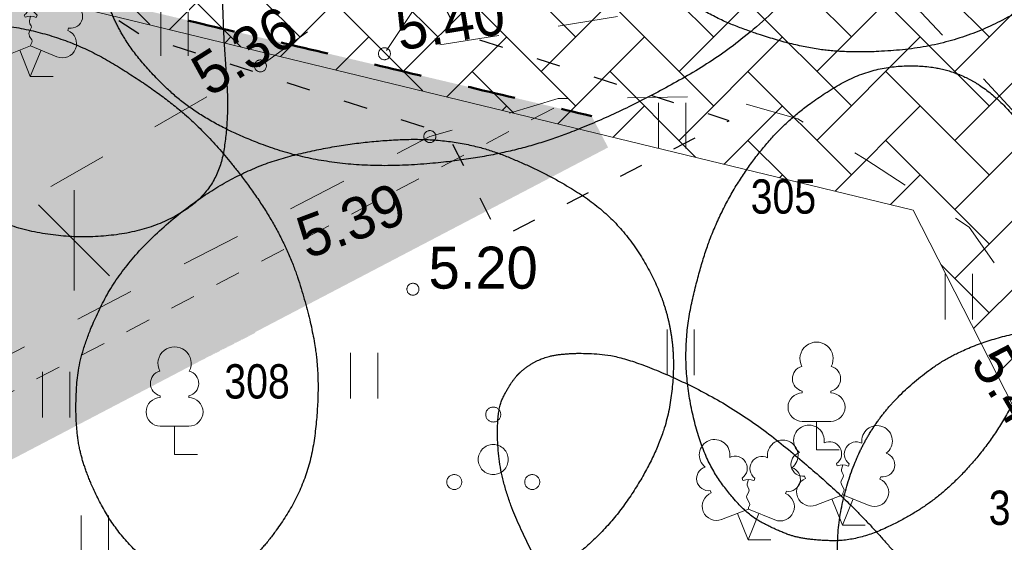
# Model space of a CAD drawing. Header units: metres. Extents: x 538891 to 1080079, y 6588829 to 13178720.
# Tile 430 of 656: x 540007 to 540023, y 6589155 to 6589164. Entities that reach past the tile are written whole.
import ezdxf

# ---------------------------------------------------------------- set-up
doc = ezdxf.new("R2010")
doc.units = ezdxf.units.M
doc.header["$LTSCALE"] = 0.4
for name, pattern in [('Kaitsepiire', [2.5, 1, -1.5]), ('KRUUSKILL', [5, 2.5, -2.5]), ('VW-01 Short Dashed', [2.116125, 1.058062, -1.058062]), ('VW-02 Medium Dashed', [4, 2, -2])]:
    doc.linetypes.add(name, pattern=pattern)
for name, color, linetype in [('DENDRO', 7, 'Continuous'), ('GEO', 7, 'Continuous'), ('KINO_ASENDIPLAAN', 7, 'Continuous'), ('KINO_PINNAKATTED 2', 7, 'Continuous'), ('KINO_TAIMESTIK', 7, 'Continuous'), ('KINO_VÄIKEEHITISED', 7, 'Continuous'), ('TEED. LIIKLUS JA TEERAJATISED', 7, 'Continuous')]:
    doc.layers.add(name, color=color, linetype=linetype)
doc.styles.add('Arial Narrow', font='ARIALN.TTF')
doc.styles.add('HK Explorer Book', font='txt')

# ---------------------------------------------------------------- blocks, each defined once
blk = doc.blocks.new('Landscape Area-220')
at = {"color": 254, "linetype": 'Continuous'}
blk.add_solid([(0, 0), (-0.885, -0.465), (0, 0), (0.005, -0.01)], dxfattribs=at)
blk = doc.blocks.new('Landscape Area-221')
at = {"linetype": 'Continuous', "lineweight": 0}
blk.add_hatch(color=254, dxfattribs=at).paths.add_polyline_path([(0, 0), (-0.273, 0.522), (-0.882, 0.668), (-131.852, -67.839), (-131.389, -68.725), (0, 0)])
blk = doc.blocks.new('LEHTP2')
at = {"color": 252, "linetype": 'Continuous', "lineweight": 9, "true_color": 0x888888}
for p, q in [((-0.17, 1.98), (-0.2, 2.05)), ((0.2, 1.97), (0.23, 2.05)), ((-1.23, 1.56), (-1.26, 1.64)), ((1.25, 1.54), (1.28, 1.62)), ((-0.88, 0.67), (0.01, 1.02)), ((0.01, 1.02), (0.89, 0.66)), ((0, 0), (-0.35, 0.88)), ((0, 0), (0.36, 0.88)), ((0.76, 0), (0, 0))]:
    blk.add_line(p, q, dxfattribs=at)
at = {"color": 252, "linetype": 'Continuous', "lineweight": 9, "true_color": 0x888888, "flags": 128}
blk.add_lwpolyline([(0.01, 2.01), (-0.03, 1.86), (-0.03, 1.82), (-0.01, 1.76), (0.03, 1.69), (0.04, 1.65), (0.01, 1.58), (-0.04, 1.48), (-0.05, 1.43), (-0.04, 1.4), (-0.02, 1.34), (0.05, 1.22), (0.06, 1.18), (0.05, 1.14), (0.02, 1.07), (0.01, 1.02)], dxfattribs=at)
at = {"color": 252, "linetype": 'Continuous', "lineweight": 9, "true_color": 0x888888}
for centre, radius, start, end in [((-1.114, 2.828), 0.512, 111.5027, 232.5173), ((-1.114, 2.828), 0.512, 350.4856, 111.5002), ((1.158, 2.811), 0.512, 67.6168, 188.6314), ((1.158, 2.811), 0.512, 306.5997, 67.6143), ((-0.429, 2.384), 0.403, 305.1345, 116.705), ((0.465, 2.377), 0.403, 62.412, 233.9825), ((-1.312, 2.036), 0.403, 106.2979, 277.8684), ((1.344, 2.015), 0.403, 261.2486, 72.8191), ((0.008, 1.535), 0.475, 66.7655, 111.5015), ((-1.053, 1.117), 0.475, 111.5014, 291.5004), ((1.07, 1.101), 0.475, 247.6166, 67.6155)]:
    blk.add_arc(centre, radius, start, end, dxfattribs=at)
blk = doc.blocks.new('LEHTP1')
at = {"color": 252, "linetype": 'Continuous', "lineweight": 9, "true_color": 0x888888}
for p, q in [((-0.48, 1.96), (-0.48, 1.9)), ((0.48, 1.96), (0.48, 1.9)), ((0.48, 0.95), (-0.48, 0.95)), ((0, 0), (0, 0.95)), ((0.76, 0), (0, 0))]:
    blk.add_line(p, q, dxfattribs=at)
for centre, radius, start, end in [((0, 3.04), 0.554, 332.5799, 207.4201), ((-0.38, 2.375), 0.425, 105.2441, 257.079), ((0.38, 2.375), 0.425, 282.921, 74.7559), ((-0.475, 1.425), 0.475, 90, 270), ((0.475, 1.425), 0.475, 270, 90)]:
    blk.add_arc(centre, radius, start, end, dxfattribs=at)
blk = doc.blocks.new('PQQSAS')
at = {"color": 252, "linetype": 'Continuous', "lineweight": 9, "true_color": 0x888888, "flags": 128}
for points in [[(0.25, 1.5), (0.249, 1.475), (0.245, 1.451), (0.239, 1.427), (0.231, 1.404), (0.22, 1.382), (0.208, 1.361), (0.193, 1.341), (0.177, 1.323), (0.159, 1.307), (0.139, 1.292), (0.118, 1.28), (0.096, 1.269), (0.073, 1.261), (0.049, 1.255), (0.025, 1.251), (0, 1.25), (-0.025, 1.251), (-0.049, 1.255), (-0.073, 1.261), (-0.096, 1.269), (-0.118, 1.28), (-0.139, 1.292), (-0.159, 1.307), (-0.177, 1.323), (-0.193, 1.341), (-0.208, 1.361), (-0.22, 1.382), (-0.231, 1.404), (-0.239, 1.427), (-0.245, 1.451), (-0.249, 1.475), (-0.25, 1.5), (-0.249, 1.525), (-0.245, 1.549), (-0.239, 1.573), (-0.231, 1.596), (-0.22, 1.618), (-0.208, 1.639), (-0.193, 1.659), (-0.177, 1.677), (-0.159, 1.693), (-0.139, 1.708), (-0.118, 1.72), (-0.096, 1.731), (-0.073, 1.739), (-0.049, 1.745), (-0.025, 1.749), (0, 1.75), (0.025, 1.749), (0.049, 1.745), (0.073, 1.739), (0.096, 1.731), (0.118, 1.72), (0.139, 1.708), (0.159, 1.693), (0.177, 1.677), (0.193, 1.659), (0.208, 1.639), (0.22, 1.618), (0.231, 1.596), (0.239, 1.573), (0.245, 1.549), (0.249, 1.525)], [(0.5, 0), (0.498, -0.049), (0.49, -0.098), (0.478, -0.145), (0.462, -0.191), (0.441, -0.236), (0.416, -0.278), (0.387, -0.317), (0.354, -0.354), (0.317, -0.387), (0.278, -0.416), (0.236, -0.441), (0.191, -0.462), (0.145, -0.478), (0.098, -0.49), (0.049, -0.498), (0, -0.5), (-0.049, -0.498), (-0.098, -0.49), (-0.145, -0.478), (-0.191, -0.462), (-0.236, -0.441), (-0.278, -0.416), (-0.317, -0.387), (-0.354, -0.354), (-0.387, -0.317), (-0.416, -0.278), (-0.441, -0.236), (-0.462, -0.191), (-0.478, -0.145), (-0.49, -0.098), (-0.498, -0.049), (-0.5, 0), (-0.498, 0.049), (-0.49, 0.098), (-0.478, 0.145), (-0.462, 0.191), (-0.441, 0.236), (-0.416, 0.278), (-0.387, 0.317), (-0.354, 0.354), (-0.317, 0.387), (-0.278, 0.416), (-0.236, 0.441), (-0.191, 0.462), (-0.145, 0.478), (-0.098, 0.49), (-0.049, 0.498), (0, 0.5), (0.049, 0.498), (0.098, 0.49), (0.145, 0.478), (0.191, 0.462), (0.236, 0.441), (0.278, 0.416), (0.317, 0.387), (0.354, 0.354), (0.387, 0.317), (0.416, 0.278), (0.441, 0.236), (0.462, 0.191), (0.478, 0.145), (0.49, 0.098), (0.498, 0.049)], [(-1.05, -0.75), (-1.051, -0.775), (-1.055, -0.799), (-1.061, -0.823), (-1.069, -0.846), (-1.08, -0.868), (-1.092, -0.889), (-1.107, -0.909), (-1.123, -0.927), (-1.141, -0.943), (-1.161, -0.958), (-1.182, -0.97), (-1.204, -0.981), (-1.227, -0.989), (-1.251, -0.995), (-1.275, -0.999), (-1.3, -1), (-1.325, -0.999), (-1.349, -0.995), (-1.373, -0.989), (-1.396, -0.981), (-1.418, -0.97), (-1.439, -0.958), (-1.459, -0.943), (-1.477, -0.927), (-1.493, -0.909), (-1.508, -0.889), (-1.52, -0.868), (-1.531, -0.846), (-1.539, -0.823), (-1.545, -0.799), (-1.549, -0.775), (-1.55, -0.75), (-1.549, -0.725), (-1.545, -0.701), (-1.539, -0.677), (-1.531, -0.654), (-1.52, -0.632), (-1.508, -0.611), (-1.493, -0.591), (-1.477, -0.573), (-1.459, -0.557), (-1.439, -0.542), (-1.418, -0.53), (-1.396, -0.519), (-1.373, -0.511), (-1.349, -0.505), (-1.325, -0.501), (-1.3, -0.5), (-1.275, -0.501), (-1.251, -0.505), (-1.227, -0.511), (-1.204, -0.519), (-1.182, -0.53), (-1.161, -0.542), (-1.141, -0.557), (-1.123, -0.573), (-1.107, -0.591), (-1.092, -0.611), (-1.08, -0.632), (-1.069, -0.654), (-1.061, -0.677), (-1.055, -0.701), (-1.051, -0.725)], [(1.55, -0.75), (1.549, -0.775), (1.545, -0.799), (1.539, -0.823), (1.531, -0.846), (1.52, -0.868), (1.508, -0.889), (1.493, -0.909), (1.477, -0.927), (1.459, -0.943), (1.439, -0.958), (1.418, -0.97), (1.396, -0.981), (1.373, -0.989), (1.349, -0.995), (1.325, -0.999), (1.3, -1), (1.275, -0.999), (1.251, -0.995), (1.227, -0.989), (1.204, -0.981), (1.182, -0.97), (1.161, -0.958), (1.141, -0.943), (1.123, -0.927), (1.107, -0.909), (1.092, -0.889), (1.08, -0.868), (1.069, -0.846), (1.061, -0.823), (1.055, -0.799), (1.051, -0.775), (1.05, -0.75), (1.051, -0.725), (1.055, -0.701), (1.061, -0.677), (1.069, -0.654), (1.08, -0.632), (1.092, -0.611), (1.107, -0.591), (1.123, -0.573), (1.141, -0.557), (1.161, -0.542), (1.182, -0.53), (1.204, -0.519), (1.227, -0.511), (1.251, -0.505), (1.275, -0.501), (1.3, -0.5), (1.325, -0.501), (1.349, -0.505), (1.373, -0.511), (1.396, -0.519), (1.418, -0.53), (1.439, -0.542), (1.459, -0.557), (1.477, -0.573), (1.493, -0.591), (1.508, -0.611), (1.52, -0.632), (1.531, -0.654), (1.539, -0.677), (1.545, -0.701), (1.549, -0.725)]]:
    blk.add_lwpolyline(points, close=True, dxfattribs=at)
blk = doc.blocks.new('HEIN')
at = {"color": 7, "linetype": 'Continuous', "lineweight": 9}
for p, q in [((-0.455, 0.761), (-0.455, -0.761)), ((0.455, 0.761), (0.455, -0.761))]:
    blk.add_line(p, q, dxfattribs=at)

msp = doc.modelspace()

# ---------------------------------------------------------------- hatches: boundary and pattern name
at = {"layer": 'KINO_PINNAKATTED 2', "linetype": 'Continuous', "lineweight": 0, "true_color": 0xdbccc4}
h = msp.add_hatch(color=254, dxfattribs=at)
h.paths.add_polyline_path([(539967.0537, 6589211.4088), (539962.2785, 6589208.9716), (539960.1138, 6589213.2128), (539960.1574, 6589213.3473), (539960.4697, 6589214.5825), (539957.6024, 6589213.1153), (539951.9214, 6589190.9537), (539951.9214, 6589190.9537), (539948.0999, 6589176.047), (539935.7422, 6589169.7397), (539935.7422, 6589169.7397), (539931.3068, 6589167.532), (539932.6288, 6589165.0519), (539947.1922, 6589172.4705), (539943.3726, 6589157.5796), (539932.7799, 6589152.1729), (539934.035, 6589149.7139), (539942.3482, 6589153.957), (539934.5152, 6589123.4149), (539912.8264, 6589112.0702), (539902.6168, 6589132.0734), (539901.5693, 6589131.5387), (539911.7845, 6589111.5252), (539898.8503, 6589104.7597), (539879.4769, 6589142.717), (539891.922, 6589149.0906), (539891.1946, 6589148.7193), (539890.5899, 6589149.9039), (539891.7748, 6589150.5087), (539892.3792, 6589149.3247), (539892.4679, 6589149.3701), (539900.9646, 6589132.7233), (539902.0122, 6589133.258), (539902.3164, 6589132.662), (539901.9667, 6589133.3471), (539932.6722, 6589149.0192), (539928.1215, 6589157.9349), (539933.2164, 6589160.5354), (539929.3159, 6589168.1774), (539930.6785, 6589168.8729), (539933.7737, 6589170.4527), (539926.6682, 6589184.3741), (539923.5728, 6589182.7942), (539928.7283, 6589172.6939), (539930.0284, 6589170.1466), (539925.2524, 6589167.7089), (539925.2978, 6589167.6198), (539920.4324, 6589165.1365), (539920.4324, 6589165.1365), (539917.2482, 6589163.5113), (539916.6628, 6589164.6579), (539910.3833, 6589161.4528), (539910.9686, 6589160.3061), (539904.5105, 6589157.0099), (539903.9258, 6589158.1569), (539894.1454, 6589153.165), (539890.8302, 6589159.6604), (539887.9627, 6589158.1968), (539891.8632, 6589150.5547), (539878.8635, 6589143.9188), (539875.59, 6589150.3324), (539874.692, 6589149.874), (539858.3249, 6589181.7138), (539870.9536, 6589188.1594), (539870.3464, 6589189.3428), (539856.8347, 6589182.4464), (539846.4252, 6589202.8212), (539859.9462, 6589209.7224), (539859.2512, 6589211.084), (539845.7366, 6589204.1706), (539823.2475, 6589248.2518), (539838.1247, 6589255.8451), (539859.9649, 6589213.0517), (539861.0759, 6589213.6249), (539839.2375, 6589256.4112), (539853.9616, 6589263.9128), (539860.1934, 6589251.703), (539861.4209, 6589252.3295), (539855.9412, 6589263.0656), (539918.3983, 6589294.9445), (539917.4891, 6589296.7252), (539909.8614, 6589292.8329), (539911.2717, 6589298.5181), (539909.7981, 6589298.5207), (539908.1735, 6589291.9714), (539857.1265, 6589265.917), (539856.3685, 6589267.4022), (539809.1504, 6589243.3021), (539810.0597, 6589241.5207), (539814.0524, 6589243.5586), (539825.8172, 6589238.7979), (539856.3911, 6589178.8962), (539857.2889, 6589179.3545), (539874.2092, 6589146.4386), (539875.0979, 6589146.8972), (539897.078, 6589103.8327), (539883.238, 6589096.5935), (539884.6809, 6589093.9634), (539900.4644, 6589102.1187), (540015.6515, 6589162.4696), (540002.6107, 6589165.5585), (540005.2683, 6589160.4235), (539958.3253, 6589135.8241), (539947.6806, 6589156.6795), (539959.0325, 6589162.4735), (539960.5288, 6589163.2373), (539960.5288, 6589163.2373), (539971.4851, 6589168.8293), (539973.2657, 6589169.7382), (539973.2657, 6589169.7382), (539984.2214, 6589175.33), (539986.0026, 6589176.2391), (539986.0026, 6589176.2391), (539994.7645, 6589180.7112), (539993.5098, 6589183.1695), (539975.9966, 6589174.2307), (539970.7504, 6589184.5092), (539988.2636, 6589193.448), (539987.659, 6589194.6326), (539971.4642, 6589186.3667), (539965.6133, 6589197.83), (539964.3841, 6589197.2024), (539970.2348, 6589185.7393), (539951.0404, 6589175.9424), (539950.7342, 6589176.5425), (539954.7971, 6589192.1738), (539954.8709, 6589192.4591), (539981.7628, 6589206.1848), (539981.1581, 6589207.3694), (539974.7897, 6589204.1189), (539972.1882, 6589209.213), (539970.5972, 6589208.401), (539969.297, 6589210.9484), (539967.7049, 6589210.1357)])
h.paths.add_polyline_path([(539908.4323, 6589141.4636), (539909.778, 6589138.8272), (539914.6437, 6589141.3106), (539913.2977, 6589143.9469)])
h.paths.add_polyline_path([(539968.1067, 6589205.6366), (539966.1583, 6589209.455), (539962.8831, 6589207.787), (539963.5332, 6589206.5133), (539960.349, 6589204.8881), (539963.6449, 6589198.4306), (539966.9182, 6589200.1013), (539973.2866, 6589203.3517), (539971.2909, 6589207.2619)])
h.paths.add_polyline_path([(539924.9602, 6589164.3488), (539921.6869, 6589162.6781), (539923.0325, 6589160.0417), (539926.3058, 6589161.7123)])
h.paths.add_polyline_path([(539901.8161, 6589134.7634), (539906.6828, 6589137.2474), (539904.037, 6589142.4312), (539899.1702, 6589139.9472)])
h.paths.add_polyline_path([(539974.8125, 6589173.6264), (539969.5659, 6589183.9046), (539951.6451, 6589174.7578), (539956.8912, 6589164.4793)])
h.paths.add_polyline_path([(539946.7091, 6589161.0569), (539946.6885, 6589160.8773), (539947.3386, 6589159.6036), (539955.3882, 6589163.7122), (539950.7933, 6589172.7176), (539949.6034, 6589172.1103), (539949.5452, 6589171.9683)])
h.paths.add_polyline_path([(539917.2687, 6589155.6066), (539918.6143, 6589152.9702), (539925.0718, 6589156.2661), (539923.7262, 6589158.9025)])
h.paths.add_polyline_path([(539905.1819, 6589147.832), (539906.5275, 6589145.1955), (539912.985, 6589148.4915), (539911.6394, 6589151.1279)])
h.paths.add_polyline_path([(539910.2956, 6589153.5407), (539913.5689, 6589155.2114), (539912.2233, 6589157.8478), (539908.95, 6589156.1771)])
h.paths.add_polyline_path([(539815.7403, 6589244.4201), (539824.8186, 6589240.7544), (539821.4581, 6589247.3385)])
h.paths.add_polyline_path([(539953.3771, 6589140.0196), (539945.4996, 6589155.4534), (539945.3405, 6589155.3728), (539937.5517, 6589125.0032), (539956.0917, 6589134.7009)])
h.paths.add_polyline_path([(539899.4864, 6589151.3469), (539896.2131, 6589149.6762), (539897.5587, 6589147.0398), (539900.832, 6589148.7105)])
h.paths.add_polyline_path([(539920.5185, 6589149.2378), (539921.8648, 6589146.6018), (539921.8648, 6589146.6018), (539922.5149, 6589145.3281), (539928.9724, 6589148.624), (539928.2768, 6589149.9868), (539926.6843, 6589149.1739), (539926.0339, 6589150.4475), (539924.4425, 6589149.6352), (539923.1423, 6589152.1826), (539919.869, 6589150.5119), (539920.5191, 6589149.2382)])
at = {"layer": 'TEED. LIIKLUS JA TEERAJATISED', "linetype": 'Continuous', "lineweight": 5}
h = msp.add_hatch(dxfattribs=at)
h.set_pattern_fill('AR-HBONE', style=0, pattern_type=2)
h.set_pattern_definition([(45, (0, 0), (0, 1.1494727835), [2.4384, -0.8128]), (135, (0.5747, 0.5747), (2e-16, 1.1494727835), [2.4384, -0.8128])])
h.paths.add_polyline_path([(540003.9398, 6589171.7532), (540005.0996, 6589169.4809), (540024.0026, 6589164.8907), (540062.3606, 6589089.7382), (540058.6771, 6589088.1564), (540021.6213, 6589160.7575), (540002.7183, 6589165.3477), (540000.3771, 6589169.9348)])

# ---------------------------------------------------------------- linework, layer by layer
at = {"layer": 'DENDRO', "color": 30, "linetype": 'Continuous', "lineweight": 25, "true_color": 0xff7f00}
msp.add_open_spline([(540010.279, 6589170.1993), (540010.2927, 6589170.5308), (540010.3405, 6589171.5212), (540010.5576, 6589172.8348), (540010.7967, 6589174.1148), (540010.7338, 6589175.3163), (540010.1155, 6589176.3858), (540009.1211, 6589177.1574), (540007.972, 6589177.4489), (540006.8649, 6589177.1174), (540005.8572, 6589176.3098), (540004.9973, 6589175.1918), (540004.3345, 6589173.9246), (540003.8192, 6589172.3648), (540003.6716, 6589170.2813), (540004.0139, 6589167.8853), (540004.4222, 6589165.6358), (540004.6034, 6589163.8749), (540004.8199, 6589162.5066), (540005.2923, 6589161.3443), (540006.227, 6589160.5542), (540007.6275, 6589160.2531), (540009.0398, 6589160.4427), (540010.0191, 6589161.1377), (540010.2231, 6589162.3161), (540010.1122, 6589163.6823), (540010.0874, 6589164.9913), (540010.1181, 6589166.2726), (540010.1893, 6589167.8763), (540010.2517, 6589169.5361), (540010.279, 6589170.1993)], degree=2, dxfattribs=at)
at = {"layer": 'DENDRO', "color": 82, "linetype": 'Continuous', "lineweight": 25, "true_color": 0x33cc00}
for points, knots in [([(540021.5923, 6589174.5188), (540021.5497, 6589174.5249), (540021.507, 6589174.5309), (540020.7093, 6589174.6358), (540018.8954, 6589174.3313), (540017.4317, 6589173.4362), (540016.0518, 6589172.1098), (540015.3629, 6589170.118), (540015.2089, 6589167.9767), (540016.2748, 6589165.5647), (540017.9123, 6589164.1209), (540019.3158, 6589163.569), (540020.5069, 6589163.3496), (540022.2245, 6589163.4971), (540023.6916, 6589164.2022), (540025.1456, 6589165.3154), (540026.0575, 6589167.175), (540026.3419, 6589168.5526), (540026.2801, 6589169.9461), (540025.6821, 6589171.8887), (540024.1152, 6589173.5796), (540022.4701, 6589174.3786), (540021.6776, 6589174.5066), (540021.6349, 6589174.5127), (540021.5923, 6589174.5188)], [0, 0, 0, 0.0028014, 0.0028014, 0.0551378, 0.1074741, 0.1598105, 0.2121468, 0.2644832, 0.3168196, 0.3691559, 0.4214923, 0.4738287, 0.526165, 0.5785014, 0.6308377, 0.6831741, 0.7355105, 0.7878468, 0.8401832, 0.8925196, 0.9448559, 0.9971923, 0.9971923, 1, 1, 1]), ([(540003.399, 6589163.0522), (540003.3734, 6589163.03), (540003.3479, 6589163.0079), (540002.8756, 6589162.5868), (540002.2114, 6589161.2395), (540002.1849, 6589159.7005), (540002.4812, 6589158.2406), (540003.319, 6589156.7475), (540004.7402, 6589155.1291), (540007.047, 6589154.0493), (540008.9511, 6589154.0381), (540010.0635, 6589154.5236), (540010.8145, 6589155.1078), (540011.5514, 6589156.2827), (540011.7297, 6589157.6935), (540011.6237, 6589158.7929), (540011.1467, 6589160.3016), (540010.1391, 6589161.7345), (540009.1213, 6589162.6924), (540007.4081, 6589163.7228), (540005.3568, 6589163.9596), (540003.9364, 6589163.4988), (540003.45, 6589163.0965), (540003.4245, 6589163.0743), (540003.399, 6589163.0522)], [0, 0, 0, 0.0027966, 0.0027966, 0.0551335, 0.1074703, 0.1598071, 0.212144, 0.2644808, 0.3168176, 0.3691545, 0.4214913, 0.4738282, 0.526165, 0.5785018, 0.6308387, 0.6831755, 0.7355123, 0.7878492, 0.840186, 0.8925229, 0.9448597, 0.9971965, 0.9971965, 1, 1, 1]), ([(540022.3638, 6589163.0257), (540022.3414, 6589163.0343), (540022.3191, 6589163.0429), (540021.8981, 6589163.1978), (540020.8065, 6589163.1076), (540019.7989, 6589162.4902), (540019.1323, 6589161.8475), (540018.5409, 6589160.9923), (540018.0998, 6589159.9875), (540017.7473, 6589158.383), (540018.0702, 6589156.6821), (540018.7823, 6589155.7233), (540019.3386, 6589155.4196), (540019.8023, 6589155.2607), (540020.6816, 6589155.2345), (540021.6574, 6589155.6924), (540022.3332, 6589156.2204), (540022.9721, 6589156.9746), (540023.4969, 6589157.9154), (540023.8413, 6589158.9572), (540024.0285, 6589160.5262), (540023.5649, 6589162.0422), (540022.8218, 6589162.8372), (540022.4084, 6589163.0086), (540022.3861, 6589163.0171), (540022.3638, 6589163.0257)], [0, 0, 0, 0.0026526, 0.0026526, 0.052387, 0.1021214, 0.1518558, 0.2015901, 0.2513245, 0.3010589, 0.3507933, 0.4005277, 0.450262, 0.4999964, 0.5497308, 0.5994652, 0.6491996, 0.6989339, 0.7486683, 0.7984027, 0.8481371, 0.8978715, 0.9476059, 0.9973402, 0.9973402, 1, 1, 1]), ([(540017.5624, 6589158.8071), (540017.5562, 6589158.8382), (540017.55, 6589158.8694), (540017.4256, 6589159.4499), (540016.6807, 6589160.6197), (540015.5268, 6589161.3841), (540014.0282, 6589161.971), (540012.1483, 6589161.8961), (540010.2843, 6589161.4101), (540008.5167, 6589160.0056), (540007.7262, 6589158.474), (540007.6323, 6589157.3509), (540007.7645, 6589156.4667), (540008.3501, 6589155.32), (540009.3432, 6589154.5008), (540010.6807, 6589153.8036), (540012.5074, 6589153.6876), (540013.756, 6589153.8723), (540014.9255, 6589154.3007), (540016.419, 6589155.2517), (540017.4387, 6589156.8029), (540017.6781, 6589158.1614), (540017.5749, 6589158.7447), (540017.5687, 6589158.7759), (540017.5624, 6589158.8071)], [0, 0, 0, 0.0028013, 0.0028013, 0.0551377, 0.1074741, 0.1598104, 0.2121468, 0.2644832, 0.3168196, 0.369156, 0.4214923, 0.4738287, 0.5261651, 0.5785015, 0.6308379, 0.6831742, 0.7355106, 0.787847, 0.8401834, 0.8925197, 0.9448561, 0.9971925, 0.9971925, 1, 1, 1]), ([(540020.9585, 6589157.1347), (540020.9403, 6589157.107), (540020.9222, 6589157.0793), (540020.5884, 6589156.5563), (540020.2816, 6589155.1265), (540020.6051, 6589153.7262), (540021.3398, 6589152.2481), (540022.8107, 6589151.145), (540023.914, 6589150.6757), (540025.6022, 6589150.4131), (540027.321, 6589150.9578), (540028.2185, 6589151.7333), (540028.7662, 6589152.4866), (540029.177, 6589153.7796), (540029.0227, 6589155.1147), (540028.4986, 6589156.5842), (540027.1877, 6589157.8357), (540026.1334, 6589158.4396), (540024.4214, 6589158.9186), (540022.5258, 6589158.5451), (540021.3443, 6589157.7006), (540020.9947, 6589157.1901), (540020.9766, 6589157.1624), (540020.9585, 6589157.1347)], [0, 0, 0, 0.0029457, 0.0029457, 0.0581735, 0.1134013, 0.1686291, 0.2238569, 0.2790847, 0.3343125, 0.3895403, 0.4447681, 0.4999959, 0.5552237, 0.6104515, 0.6656793, 0.7209071, 0.7761349, 0.8313627, 0.8865905, 0.9418183, 0.9970461, 0.9970461, 1, 1, 1])]:
    msp.add_open_spline(points, degree=2, knots=knots, dxfattribs=at)
at = {"layer": 'DENDRO', "color": 25, "linetype": 'Continuous', "lineweight": 25, "true_color": 0x995f4c}
msp.add_open_spline([(540021.2905, 6589171.1545), (540021.2702, 6589171.1897), (540021.25, 6589171.2248), (540020.8617, 6589171.8748), (540019.4448, 6589172.9528), (540017.0353, 6589173.5283), (540014.2057, 6589173.0689), (540012.1586, 6589172.1203), (540009.9213, 6589170.5338), (540008.2091, 6589167.9565), (540007.7905, 6589165.7298), (540008.1034, 6589164.3226), (540008.6201, 6589163.3046), (540009.8235, 6589162.1819), (540011.972, 6589161.4259), (540014.6664, 6589161.6051), (540016.7435, 6589162.3517), (540019.1355, 6589163.7447), (540021.2066, 6589166.2988), (540021.9082, 6589168.6613), (540021.6918, 6589170.4203), (540021.331, 6589171.0842), (540021.3107, 6589171.1193), (540021.2905, 6589171.1545)], degree=2, knots=[0, 0, 0, 0.0029604, 0.0029604, 0.0581867, 0.113413, 0.1686393, 0.2238656, 0.2790919, 0.3343182, 0.3895445, 0.4447708, 0.4999971, 0.5552234, 0.6104497, 0.665676, 0.7209023, 0.7761286, 0.8313549, 0.8865812, 0.9418075, 0.9970338, 0.9970338, 1, 1, 1], dxfattribs=at)
at = {"layer": 'DENDRO', "color": 30, "linetype": 'Continuous', "lineweight": 25, "true_color": 0xff7f00}
msp.add_open_spline([(540015.0511, 6589158.037), (540015.0381, 6589158.0242), (540015.0251, 6589158.0115), (540014.899, 6589157.8714), (540014.6605, 6589157.3933), (540014.7353, 6589156.2089), (540015.3365, 6589154.8721), (540015.9549, 6589153.8776), (540016.7693, 6589152.8493), (540017.725, 6589151.8761), (540018.7384, 6589151.0429), (540020.2261, 6589150.0935), (540021.5286, 6589149.7142), (540022.4274, 6589149.7417), (540022.9549, 6589150.0757), (540023.2693, 6589150.707), (540023.1945, 6589151.8914), (540022.5933, 6589153.2282), (540021.9749, 6589154.2228), (540021.1606, 6589155.251), (540020.2048, 6589156.2242), (540018.6602, 6589157.4834), (540016.8828, 6589158.3124), (540015.9955, 6589158.3941), (540015.3294, 6589158.2903), (540015.0771, 6589158.0626), (540015.0641, 6589158.0498), (540015.0511, 6589158.037)], degree=2, knots=[0, 0, 0, 0.0043706, 0.0043706, 0.0495163, 0.094662, 0.1398077, 0.1849535, 0.2300992, 0.2752449, 0.3203907, 0.3655364, 0.4106821, 0.4558278, 0.5009736, 0.5461193, 0.591265, 0.6364108, 0.6815565, 0.7267022, 0.7718479, 0.8169937, 0.8621394, 0.9072851, 0.9524309, 0.9975766, 0.9975766, 1, 1, 1], dxfattribs=at)
at = {"layer": 'GEO', "color": 8, "linetype": 'KRUUSKILL', "lineweight": 9, "true_color": 0x7d7d7d, "flags": 128}
for points in [[(539974.869, 6589265.755), (539979.664, 6589255.856), (539984.266, 6589246.293), (539989.297, 6589234.798), (539993.556, 6589225.615), (539998.483, 6589216.602), (540002.83, 6589207.028), (540010.129, 6589188.844), (540012.211, 6589183.329), (540015.762, 6589172.971), (540017.457, 6589169.003), (540018.539, 6589167.079), (540019.941, 6589165.366), (540021.7546, 6589164.0524), (540023.268, 6589162.437), (540024.542, 6589161.3574), (540025.55, 6589159.705), (540030.591, 6589150.52), (540036.858, 6589138.632), (540042.841, 6589128.436), (540043.682, 6589128.23), (540043.933, 6589128.433), (540044.491, 6589127.313), (540044.251, 6589127.281), (540043.687, 6589126.589), (540047.192, 6589118.479), (540052.287, 6589107.785), (540056.184, 6589099.43), (540062.0927, 6589089.624)], [(539879.496, 6589139.961), (539882.928, 6589133.693), (539888.231, 6589125.35), (539889.595, 6589123.389), (539894.338, 6589114.456), (539895.836, 6589111.873), (539897.585, 6589108.775), (539898.2564, 6589107.9033), (539899.272, 6589106.872), (539901.1043, 6589106.6579), (539902.769, 6589106.81), (539912.02, 6589111.182), (539920.89, 6589115.993), (539927.284, 6589118.318), (539936.21, 6589122.773), (539944.122, 6589126.88), (539953.471, 6589132.444), (539962.555, 6589137.106), (539974.924, 6589143.387), (539998.985, 6589156.488), (540006.319, 6589160.617), (540010.735, 6589163.161), (540012.7589, 6589164.6167), (540013.675, 6589166.574), (540013.194, 6589171.028), (540010.648, 6589182.83), (540007.02, 6589194.009), (540002.961, 6589204.027), (540001.866, 6589206.551), (539997.37, 6589216.086), (539992.749, 6589225.153), (539988.337, 6589234.008), (539983.312, 6589245.825), (539978.869, 6589255.495), (539974.154, 6589265.28)], [(540011.3613, 6589041.2888), (539999.483, 6589044.037), (539990.951, 6589046.294), (539987.7943, 6589047.9069), (539986.231, 6589049.936), (539984.1061, 6589052.6793), (539981.225, 6589055.25), (539977.2641, 6589058.022), (539974.211, 6589059.138), (539971.788, 6589059.12), (539966.203, 6589057.671), (539961.8283, 6589055.5089), (539959.112, 6589053.188), (539955.9635, 6589050.8433), (539953.982, 6589048.674), (539950.608, 6589044.52), (539948.3182, 6589041.5698), (539946.862, 6589038.507), (539945.0154, 6589034.422), (539944.316, 6589029.874), (539944.073, 6589029.1858), (539943.744, 6589028.809), (539940.711, 6589030.749), (539937.954, 6589032.915), (539936.298, 6589034.783), (539933.6106, 6589038.5593), (539931.528, 6589042.727), (539930.229, 6589044.808), (539927.706, 6589048.698), (539926.029, 6589051.324), (539921.171, 6589059.547), (539916.928, 6589068.562), (539912.006, 6589078.713), (539910.547, 6589081.751), (539907.786, 6589087.655), (539906.536, 6589090.686), (539903.496, 6589097.44), (539902.5, 6589099.896), (539902.2698, 6589101.4471), (539902.613, 6589102.535), (539904.397, 6589103.623), (539913.397, 6589109.076), (539921.385, 6589113.409), (539927.653, 6589116.602), (539936.873, 6589121.343), (539945.3, 6589125.43), (539954.952, 6589130.091), (539964.519, 6589135.032), (539971.392, 6589138.321), (539984.191, 6589145.409), (539995.965, 6589151.917), (540000.519, 6589154.727), (540005.726, 6589157.923), (540013.561, 6589161.983), (540015.7022, 6589162.6155), (540018.399, 6589162.651), (540019.6998, 6589162.2786), (540020.831, 6589161.601), (540022.5567, 6589160.4756), (540023.816, 6589158.665), (540029.352, 6589149.619), (540035.451, 6589138.052), (540041.461, 6589127.083), (540046.1, 6589117.906), (540051.276, 6589107.053), (540054.675, 6589098.684), (540060.3216, 6589088.8694)]]:
    msp.add_lwpolyline(points, dxfattribs=at)
msp.add_lwpolyline([(540018.664, 6589164.297), (540012.804, 6589163.364), (540014.4486, 6589165.8356), (540015.187, 6589168.461)], close=True, dxfattribs=at)
at = {"layer": 'GEO', "color": 8, "linetype": 'Continuous', "lineweight": 9, "true_color": 0x7d7d7d, "flags": 128}
for points in [[(540012.904, 6589163.364), (540012.9035, 6589163.3542), (540012.9021, 6589163.3445), (540012.8997, 6589163.335), (540012.8964, 6589163.3257), (540012.8922, 6589163.3169), (540012.8871, 6589163.3084), (540012.8813, 6589163.3006), (540012.8747, 6589163.2933), (540012.8674, 6589163.2867), (540012.8596, 6589163.2809), (540012.8511, 6589163.2758), (540012.8423, 6589163.2716), (540012.833, 6589163.2683), (540012.8235, 6589163.2659), (540012.8138, 6589163.2645), (540012.804, 6589163.264), (540012.7942, 6589163.2645), (540012.7845, 6589163.2659), (540012.775, 6589163.2683), (540012.7657, 6589163.2716), (540012.7569, 6589163.2758), (540012.7484, 6589163.2809), (540012.7406, 6589163.2867), (540012.7333, 6589163.2933), (540012.7267, 6589163.3006), (540012.7209, 6589163.3084), (540012.7158, 6589163.3169), (540012.7116, 6589163.3257), (540012.7083, 6589163.335), (540012.7059, 6589163.3445), (540012.7045, 6589163.3542), (540012.704, 6589163.364), (540012.7045, 6589163.3738), (540012.7059, 6589163.3835), (540012.7083, 6589163.393), (540012.7116, 6589163.4023), (540012.7158, 6589163.4111), (540012.7209, 6589163.4196), (540012.7267, 6589163.4274), (540012.7333, 6589163.4347), (540012.7406, 6589163.4413), (540012.7484, 6589163.4471), (540012.7569, 6589163.4522), (540012.7657, 6589163.4564), (540012.775, 6589163.4597), (540012.7845, 6589163.4621), (540012.7942, 6589163.4635), (540012.804, 6589163.464), (540012.8138, 6589163.4635), (540012.8235, 6589163.4621), (540012.833, 6589163.4597), (540012.8423, 6589163.4564), (540012.8511, 6589163.4522), (540012.8596, 6589163.4471), (540012.8674, 6589163.4413), (540012.8747, 6589163.4347), (540012.8813, 6589163.4274), (540012.8871, 6589163.4196), (540012.8922, 6589163.4111), (540012.8964, 6589163.4023), (540012.8997, 6589163.393), (540012.9021, 6589163.3835), (540012.9035, 6589163.3738)], [(540010.835, 6589163.161), (540010.8345, 6589163.1512), (540010.8331, 6589163.1415), (540010.8307, 6589163.132), (540010.8274, 6589163.1227), (540010.8232, 6589163.1139), (540010.8181, 6589163.1054), (540010.8123, 6589163.0976), (540010.8057, 6589163.0903), (540010.7984, 6589163.0837), (540010.7906, 6589163.0779), (540010.7821, 6589163.0728), (540010.7733, 6589163.0686), (540010.764, 6589163.0653), (540010.7545, 6589163.0629), (540010.7448, 6589163.0615), (540010.735, 6589163.061), (540010.7252, 6589163.0615), (540010.7155, 6589163.0629), (540010.706, 6589163.0653), (540010.6967, 6589163.0686), (540010.6879, 6589163.0728), (540010.6794, 6589163.0779), (540010.6716, 6589163.0837), (540010.6643, 6589163.0903), (540010.6577, 6589163.0976), (540010.6519, 6589163.1054), (540010.6468, 6589163.1139), (540010.6426, 6589163.1227), (540010.6393, 6589163.132), (540010.6369, 6589163.1415), (540010.6355, 6589163.1512), (540010.635, 6589163.161), (540010.6355, 6589163.1708), (540010.6369, 6589163.1805), (540010.6393, 6589163.19), (540010.6426, 6589163.1993), (540010.6468, 6589163.2081), (540010.6519, 6589163.2166), (540010.6577, 6589163.2244), (540010.6643, 6589163.2317), (540010.6716, 6589163.2383), (540010.6794, 6589163.2441), (540010.6879, 6589163.2492), (540010.6967, 6589163.2534), (540010.706, 6589163.2567), (540010.7155, 6589163.2591), (540010.7252, 6589163.2605), (540010.735, 6589163.261), (540010.7448, 6589163.2605), (540010.7545, 6589163.2591), (540010.764, 6589163.2567), (540010.7733, 6589163.2534), (540010.7821, 6589163.2492), (540010.7906, 6589163.2441), (540010.7984, 6589163.2383), (540010.8057, 6589163.2317), (540010.8123, 6589163.2244), (540010.8181, 6589163.2166), (540010.8232, 6589163.2081), (540010.8274, 6589163.1993), (540010.8307, 6589163.19), (540010.8331, 6589163.1805), (540010.8345, 6589163.1708)], [(540013.661, 6589161.983), (540013.6605, 6589161.9732), (540013.6591, 6589161.9635), (540013.6567, 6589161.954), (540013.6534, 6589161.9447), (540013.6492, 6589161.9359), (540013.6441, 6589161.9274), (540013.6383, 6589161.9196), (540013.6317, 6589161.9123), (540013.6244, 6589161.9057), (540013.6166, 6589161.8999), (540013.6081, 6589161.8948), (540013.5993, 6589161.8906), (540013.59, 6589161.8873), (540013.5805, 6589161.8849), (540013.5708, 6589161.8835), (540013.561, 6589161.883), (540013.5512, 6589161.8835), (540013.5415, 6589161.8849), (540013.532, 6589161.8873), (540013.5227, 6589161.8906), (540013.5139, 6589161.8948), (540013.5054, 6589161.8999), (540013.4976, 6589161.9057), (540013.4903, 6589161.9123), (540013.4837, 6589161.9196), (540013.4779, 6589161.9274), (540013.4728, 6589161.9359), (540013.4686, 6589161.9447), (540013.4653, 6589161.954), (540013.4629, 6589161.9635), (540013.4615, 6589161.9732), (540013.461, 6589161.983), (540013.4615, 6589161.9928), (540013.4629, 6589162.0025), (540013.4653, 6589162.012), (540013.4686, 6589162.0213), (540013.4728, 6589162.0301), (540013.4779, 6589162.0386), (540013.4837, 6589162.0464), (540013.4903, 6589162.0537), (540013.4976, 6589162.0603), (540013.5054, 6589162.0661), (540013.5139, 6589162.0712), (540013.5227, 6589162.0754), (540013.532, 6589162.0787), (540013.5415, 6589162.0811), (540013.5512, 6589162.0825), (540013.561, 6589162.083), (540013.5708, 6589162.0825), (540013.5805, 6589162.0811), (540013.59, 6589162.0787), (540013.5993, 6589162.0754), (540013.6081, 6589162.0712), (540013.6166, 6589162.0661), (540013.6244, 6589162.0603), (540013.6317, 6589162.0537), (540013.6383, 6589162.0464), (540013.6441, 6589162.0386), (540013.6492, 6589162.0301), (540013.6534, 6589162.0213), (540013.6567, 6589162.012), (540013.6591, 6589162.0025), (540013.6605, 6589161.9928)], [(540013.379, 6589159.439), (540013.3785, 6589159.4292), (540013.3771, 6589159.4195), (540013.3747, 6589159.41), (540013.3714, 6589159.4007), (540013.3672, 6589159.3919), (540013.3621, 6589159.3834), (540013.3563, 6589159.3756), (540013.3497, 6589159.3683), (540013.3424, 6589159.3617), (540013.3346, 6589159.3559), (540013.3261, 6589159.3508), (540013.3173, 6589159.3466), (540013.308, 6589159.3433), (540013.2985, 6589159.3409), (540013.2888, 6589159.3395), (540013.279, 6589159.339), (540013.2692, 6589159.3395), (540013.2595, 6589159.3409), (540013.25, 6589159.3433), (540013.2407, 6589159.3466), (540013.2319, 6589159.3508), (540013.2234, 6589159.3559), (540013.2156, 6589159.3617), (540013.2083, 6589159.3683), (540013.2017, 6589159.3756), (540013.1959, 6589159.3834), (540013.1908, 6589159.3919), (540013.1866, 6589159.4007), (540013.1833, 6589159.41), (540013.1809, 6589159.4195), (540013.1795, 6589159.4292), (540013.179, 6589159.439), (540013.1795, 6589159.4488), (540013.1809, 6589159.4585), (540013.1833, 6589159.468), (540013.1866, 6589159.4773), (540013.1908, 6589159.4861), (540013.1959, 6589159.4946), (540013.2017, 6589159.5024), (540013.2083, 6589159.5097), (540013.2156, 6589159.5163), (540013.2234, 6589159.5221), (540013.2319, 6589159.5272), (540013.2407, 6589159.5314), (540013.25, 6589159.5347), (540013.2595, 6589159.5371), (540013.2692, 6589159.5385), (540013.279, 6589159.539), (540013.2888, 6589159.5385), (540013.2985, 6589159.5371), (540013.308, 6589159.5347), (540013.3173, 6589159.5314), (540013.3261, 6589159.5272), (540013.3346, 6589159.5221), (540013.3424, 6589159.5163), (540013.3497, 6589159.5097), (540013.3563, 6589159.5024), (540013.3621, 6589159.4946), (540013.3672, 6589159.4861), (540013.3714, 6589159.4773), (540013.3747, 6589159.468), (540013.3771, 6589159.4585), (540013.3785, 6589159.4488)]]:
    msp.add_lwpolyline(points, close=True, dxfattribs=at)
at = {"layer": 'KINO_ASENDIPLAAN', "color": 1, "linetype": 'VW-02 Medium Dashed', "lineweight": 50, "true_color": 0xe90000}
msp.add_open_spline([(539974.8345, 6589284.5846), (539963.9689, 6589241.2671), (540002.6107, 6589165.5585), (540016.2602, 6589162.3241)], degree=1, knots=[0, 0, 0.3108114, 0.9023752, 1, 1], dxfattribs=at)
at = {"layer": 'KINO_TAIMESTIK', "color": 140, "linetype": 'Continuous', "lineweight": 18, "true_color": 0x00bfff}
for p, q in [((540007.6275, 6589159.4158), (540007.6275, 6589161.0903)), ((540007.0354, 6589160.8451), (540008.2195, 6589159.661))]:
    msp.add_line(p, q, dxfattribs=at)
at = {"layer": 'KINO_VÄIKEEHITISED', "color": 7, "linetype": 'VW-01 Short Dashed', "lineweight": 18}
msp.add_line((540015.6283, 6589162.4578), (539884.6812, 6589093.9627), dxfattribs=at)
at = {"layer": 'KINO_VÄIKEEHITISED', "color": 231, "linetype": 'Kaitsepiire', "lineweight": 25, "true_color": 0xff55cc, "flags": 128}
msp.add_lwpolyline([(539814.8525, 6589232.6297), (539817.9016, 6589234.1859), (539819.8788, 6589240.2855), (539825.5899, 6589243.2004), (539831.6895, 6589241.2232), (539834.8402, 6589240.2019), (539836.7188, 6589236.5212), (539837.0237, 6589234.583), (539835.8282, 6589230.8948), (539834.7724, 6589230.356), (539836.1668, 6589227.6241), (539844.3737, 6589235.6044), (539847.9199, 6589234.4548), (539849.6147, 6589231.1344), (539849.3427, 6589230.2953), (539851.2108, 6589226.6353), (539855.7945, 6589225.1495), (539858.4307, 6589219.9844), (539856.6426, 6589214.468), (539851.4775, 6589211.8317), (539847.0557, 6589213.265), (539847.2336, 6589209.7718), (539848.0019, 6589208.2665), (539847.7929, 6589207.6216), (539851.4178, 6589206.4466), (539856.2553, 6589197.026), (539861.7717, 6589195.2378), (539864.408, 6589190.0727), (539862.6198, 6589184.5563), (539861.6697, 6589184.0527), (539864.3641, 6589178.7832), (539862.4483, 6589172.8728), (539867.5483, 6589173.523), (539873.0647, 6589171.7348), (539875.701, 6589166.5697), (539873.9128, 6589161.0533), (539869.8205, 6589158.9646), (539870.287, 6589158.0507), (539869.2652, 6589154.8985), (539880.0173, 6589151.3577), (539883.0679, 6589145.381), (539879.6438, 6589134.8177), (539881.119, 6589134.3396), (539881.7517, 6589133.0999), (539881.3226, 6589131.776), (539882.1502, 6589129.2557), (539883.9234, 6589128.681), (539884.5463, 6589127.4605), (539886.8762, 6589126.6766), (539887.3465, 6589125.7552), (539887.8489, 6589125.5923), (539889.2612, 6589122.8253), (539889.0394, 6589122.1409), (539890.3709, 6589121.7093), (539891.7832, 6589118.9423), (539890.8253, 6589115.9871), (539890.079, 6589115.5964), (539890.8823, 6589114.0227), (539891.1495, 6589113.9361), (539893.618, 6589113.1359), (539895.729, 6589119.0716), (539899.5137, 6589121.0034), (539899.9055, 6589120.8691), (539902.0948, 6589121.9865), (539908.9036, 6589119.7794), (539909.9528, 6589123.0079), (539908.0868, 6589126.6638), (539909.313, 6589130.4464), (539912.8548, 6589132.2542), (539916.6374, 6589131.028), (539917.5846, 6589129.1723), (539918.4523, 6589129.6152), (539922.0459, 6589128.4504), (539922.6544, 6589127.2581), (539925.0033, 6589126.4967), (539926.6302, 6589123.3092), (539926.0927, 6589121.651), (539927.4868, 6589121.1991), (539931.6921, 6589119.836), (539932.946, 6589120.476), (539935.7741, 6589119.5592), (539944.0432, 6589123.8845), (539944.0272, 6589123.9151), (539941.1484, 6589129.5607), (539942.479, 6589133.6657), (539945.7995, 6589135.3605), (539945.9786, 6589135.3024), (539947.1263, 6589135.8882), (539947.7183, 6589137.7143), (539951.5331, 6589139.6614), (539955.6073, 6589138.3407), (539957.5539, 6589134.527), (539956.8933, 6589132.4891), (539957.767, 6589132.2019), (539958.2258, 6589131.303), (539961.5161, 6589133.024), (539959.862, 6589136.2648), (539957.7673, 6589140.3688), (539959.0552, 6589144.3409), (539961.6571, 6589145.6688), (539962.5308, 6589148.3706), (539967.291, 6589150.8002), (539967.8575, 6589150.6166), (539971.8487, 6589152.6538), (539975.8772, 6589151.3787), (539976.532, 6589150.0958), (539976.8122, 6589150.0063), (539977.768, 6589152.9973), (539978.2644, 6589154.5781), (539979.8142, 6589155.3691), (539981.2737, 6589154.8962), (539984.376, 6589156.6091), (539987.093, 6589164.9437), (539995.2896, 6589169.1273), (540004.1618, 6589166.6859), (540008.7488, 6589163.6739), (540013.8555, 6589162.0186), (540014.733, 6589160.2992), (540018.5513, 6589162.2481), (540014.0359, 6589163.7048), (540011.5905, 6589168.4958), (540013.8331, 6589175.1305), (540007.4025, 6589177.2149), (540004.3294, 6589183.236), (540006.4138, 6589189.6665), (540010.3326, 6589191.6667)], dxfattribs=at)
at = {"layer": 'TEED. LIIKLUS JA TEERAJATISED', "color": 7, "linetype": 'Continuous', "lineweight": 5, "flags": 128}
msp.add_lwpolyline([(540003.9398, 6589171.7532), (540005.0996, 6589169.4809), (540024.0026, 6589164.8907), (540062.3606, 6589089.7382), (540058.6771, 6589088.1564), (540021.6213, 6589160.7575), (540002.7183, 6589165.3477), (540000.3771, 6589169.9348)], close=True, dxfattribs=at)

# ---------------------------------------------------------------- block references
at = {"layer": 'GEO', "color": 8, "true_color": 0x7d7d7d, "xscale": 0.5, "yscale": 0.5, "zscale": 0.5}
for name, p in [('LEHTP2', (540006.898, 6589162.9833)), ('HEIN', (540009.302, 6589163.7099)), ('HEIN', (540017.6006, 6589162.1654)), ('HEIN', (540022.3797, 6589159.3146)), ('HEIN', (540017.7433, 6589158.3881)), ('LEHTP1', (540009.304, 6589156.682)), ('LEHTP1', (540020.009, 6589156.761)), ('HEIN', (540012.4669, 6589157.9962)), ('HEIN', (540007.3278, 6589157.6826)), ('PQQSAS', (540014.618, 6589156.601)), ('LEHTP2', (540020.44, 6589155.505)), ('LEHTP2', (540018.867, 6589155.264)), ('HEIN', (540007.9732, 6589155.288))]:
    msp.add_blockref(name, p, dxfattribs=at)
at = {"layer": 'KINO_PINNAKATTED 2', "color": 7}
for name, p in [('Landscape Area-221', (540016.5334, 6589161.8018)), ('Landscape Area-220', (540010.6451, 6589158.7218))]:
    msp.add_blockref(name, p, dxfattribs=at)

# ---------------------------------------------------------------- texts
at = {"layer": 'DENDRO', "color": 250, "true_color": 0x333333, "insert": (540018.9116, 6589161.2698), "char_height": 0.57083, "width": 1.480635, "attachment_point": 1, "line_spacing_factor": 2.63829, "style": 'Arial Narrow'}
msp.add_mtext('305', dxfattribs=at)
at = {"layer": 'DENDRO', "color": 250, "true_color": 0x333333, "char_height": 0.57083, "attachment_point": 1, "line_spacing_factor": 2.63829, "style": 'Arial Narrow'}
for s, insert in [('308', (540010.1339, 6589158.1888)), ('306', (540022.8805, 6589156.0826))]:
    msp.add_mtext(s, dxfattribs=dict(at, insert=insert))
at = {"layer": 'GEO', "color": 8, "true_color": 0x7d7d7d, "char_height": 0.7, "attachment_point": 7, "line_spacing_factor": 0.25, "style": 'HK Explorer Book'}
for s, insert, rotation in [(' 5.40', (540012.804, 6589163.364), 9.25289), (' 5.36', (540009.6697, 6589162.4861), 32.11764), (' 5.39', (540011.2772, 6589159.8366), 20.57372), (' 5.40', (540022.4239, 6589158.4441), 300.75585)]:
    msp.add_mtext(s, dxfattribs=dict(at, insert=insert, rotation=rotation))
at = {"layer": 'GEO', "color": 8, "true_color": 0x7d7d7d, "insert": (540013.279, 6589159.439), "char_height": 0.7, "attachment_point": 7, "line_spacing_factor": 0.25, "style": 'HK Explorer Book'}
msp.add_mtext(' 5.20', dxfattribs=at)

doc.saveas('drawing.dxf')
